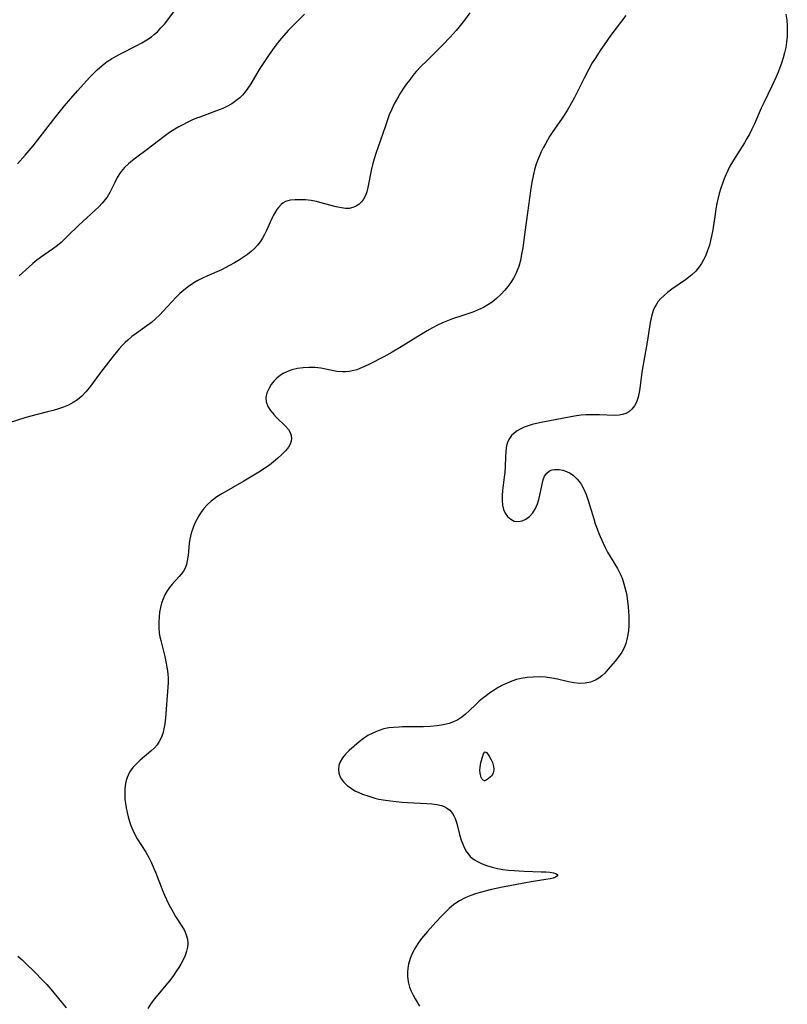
# Model space of a CAD drawing. Header units: inches. Extents: x 1073367 to 1082519, y 1569854 to 1574957.
# Tile 446 of 565: x 1078670 to 1078898, y 1573805 to 1574098. Entities that reach past the tile are written whole.
import ezdxf

# ---------------------------------------------------------------- set-up
doc = ezdxf.new("R2010")
doc.units = ezdxf.units.IN
doc.header["$MEASUREMENT"] = 0
doc.layers.add('CGG_CurvaNivelLidar_v1', color=7, linetype='Continuous', lineweight=30, true_color=0x008008)

msp = doc.modelspace()

# ---------------------------------------------------------------- linework, layer by layer
at = {"layer": 'CGG_CurvaNivelLidar_v1'}
for points in [[(1078804.0928, 1574100.0103, 77), (1078802.4694, 1574097.8566, 77), (1078800.8633, 1574095.8491, 77), (1078799.9607, 1574094.7712, 77), (1078798.1943, 1574092.7678, 77), (1078796.0051, 1574090.4702, 77), (1078791.0295, 1574085.5868, 77), (1078789.7002, 1574084.2394, 77), (1078788.1292, 1574082.5263, 77), (1078787.1355, 1574081.3484, 77), (1078786.1781, 1574080.1411, 77), (1078785.2559, 1574078.9073, 77), (1078784.3697, 1574077.6482, 77), (1078783.4101, 1574076.1864, 77), (1078782.5082, 1574074.6899, 77), (1078781.6754, 1574073.1544, 77), (1078781.2369, 1574072.2607, 77), (1078780.8237, 1574071.3538, 77), (1078780.1164, 1574069.6435, 77), (1078778.8431, 1574066.1494, 77), (1078776.0939, 1574058.2134, 77), (1078775.5911, 1574056.6213, 77), (1078775.0924, 1574054.8556, 77), (1078774.6699, 1574053.0943, 77), (1078773.7053, 1574048.0631, 77), (1078773.3891, 1574046.8193, 77), (1078772.9879, 1574045.6623, 77), (1078772.4644, 1574044.6194, 77), (1078771.8458, 1574043.783, 77), (1078771.1076, 1574043.0791, 77), (1078770.2661, 1574042.52, 77), (1078769.2579, 1574042.0966, 77), (1078768.1683, 1574041.8737, 77), (1078767.0679, 1574041.8527, 77), (1078765.9205, 1574041.9793, 77), (1078764.3243, 1574042.3036, 77), (1078759.4982, 1574043.6314, 77), (1078758.4675, 1574043.8725, 77), (1078756.8586, 1574044.1719, 77), (1078755.2079, 1574044.3587, 77), (1078753.6121, 1574044.4289, 77), (1078752.1096, 1574044.3981, 77), (1078750.7453, 1574044.2729, 77), (1078749.9448, 1574044.1293, 77), (1078749.2101, 1574043.8853, 77), (1078748.5604, 1574043.5181, 77), (1078747.9502, 1574043.0303, 77), (1078747.1547, 1574042.175, 77), (1078746.6804, 1574041.5188, 77), (1078745.684, 1574039.8541, 77), (1078745.1534, 1574038.8491, 77), (1078744.6465, 1574037.7982, 77), (1078743.5657, 1574035.3282, 77), (1078742.9812, 1574034.0899, 77), (1078742.3827, 1574032.9968, 77), (1078741.7069, 1574031.9439, 77), (1078740.9463, 1574030.9457, 77), (1078740.0394, 1574029.9576, 77), (1078739.044, 1574029.0395, 77), (1078737.9754, 1574028.1845, 77), (1078736.7768, 1574027.3381, 77), (1078735.5296, 1574026.5358, 77), (1078734.0962, 1574025.6725, 77), (1078732.6292, 1574024.8466, 77), (1078730.1895, 1574023.6105, 77), (1078725.8758, 1574021.6909, 77), (1078724.5301, 1574021.0731, 77), (1078723.2121, 1574020.4152, 77), (1078721.9359, 1574019.6938, 77), (1078720.4112, 1574018.6737, 77), (1078718.9644, 1574017.5426, 77), (1078717.7953, 1574016.5142, 77), (1078716.6792, 1574015.4276, 77), (1078712.9004, 1574011.2899, 77), (1078711.8343, 1574010.1977, 77), (1078710.6131, 1574009.0569, 77), (1078709.34, 1574007.9764, 77), (1078708.0221, 1574006.9566, 77), (1078704.8684, 1574004.7067, 77), (1078703.5651, 1574003.7203, 77), (1078702.306, 1574002.6767, 77), (1078701.5116, 1574001.9495, 77), (1078700.746, 1574001.1894, 77), (1078699.7789, 1574000.1401, 77), (1078698.8519, 1573999.049, 77), (1078697.9647, 1573997.941, 77), (1078694.2369, 1573993.0829, 77), (1078690.957, 1573988.6306, 77), (1078689.8641, 1573987.2972, 77), (1078688.7012, 1573986.0646, 77), (1078687.3579, 1573984.9206, 77), (1078686.073, 1573984.0928, 77), (1078684.692, 1573983.3944, 77), (1078683.2375, 1573982.7957, 77), (1078681.7275, 1573982.2731, 77), (1078680.1767, 1573981.8077, 77), (1078678.4951, 1573981.3539, 77), (1078673.0745, 1573979.9624, 77), (1078671.7162, 1573979.5834, 77), (1078664.5986, 1573977.3054, 77)], [(1078669.5389, 1574055.0999, 76), (1078671.823, 1574057.6949, 76), (1078674.1455, 1574060.5039, 76), (1078680.6948, 1574068.9023, 76), (1078683.4897, 1574072.3457, 76), (1078685.3607, 1574074.5223, 76), (1078687.3647, 1574076.7795, 76), (1078691.0893, 1574080.8828, 76), (1078692.1616, 1574081.9899, 76), (1078693.2628, 1574083.0586, 76), (1078694.7154, 1574084.3361, 76), (1078696.2457, 1574085.508, 76), (1078697.5173, 1574086.3479, 76), (1078698.8331, 1574087.124, 76), (1078700.1459, 1574087.8358, 76), (1078705.0149, 1574090.3042, 76), (1078706.5463, 1574091.1276, 76), (1078708.0298, 1574092.0034, 76), (1078709.3782, 1574092.9156, 76), (1078710.2808, 1574093.6286, 76), (1078711.1364, 1574094.3981, 76), (1078712.2106, 1574095.5075, 76), (1078713.2242, 1574096.6878, 76), (1078714.1994, 1574097.917, 76), (1078716.1802, 1574100.6026, 76)], [(1078754.8616, 1574099.5859, 76.5), (1078752.362, 1574097.1337, 76.5), (1078749.9939, 1574094.724, 76.5), (1078748.7052, 1574093.3057, 76.5), (1078747.4596, 1574091.8107, 76.5), (1078746.397, 1574090.4386, 76.5), (1078744.3663, 1574087.6248, 76.5), (1078742.358, 1574084.6507, 76.5), (1078741.4075, 1574083.1439, 76.5), (1078738.8948, 1574078.8938, 76.5), (1078738.043, 1574077.5677, 76.5), (1078737.2643, 1574076.4918, 76.5), (1078736.4152, 1574075.4898, 76.5), (1078735.6555, 1574074.7415, 76.5), (1078734.5086, 1574073.8181, 76.5), (1078733.2653, 1574073.0019, 76.5), (1078731.9464, 1574072.2732, 76.5), (1078730.5684, 1574071.6174, 76.5), (1078729.5073, 1574071.1667, 76.5), (1078727.178, 1574070.277, 76.5), (1078723.7122, 1574069.0315, 76.5), (1078722.7731, 1574068.6721, 76.5), (1078721.3856, 1574068.0855, 76.5), (1078720.0182, 1574067.4439, 76.5), (1078718.6704, 1574066.7555, 76.5), (1078717.4908, 1574066.1081, 76.5), (1078716.3319, 1574065.4229, 76.5), (1078714.7332, 1574064.3824, 76.5), (1078713.1786, 1574063.275, 76.5), (1078708.1247, 1574059.4085, 76.5), (1078705.0203, 1574057.1229, 76.5), (1078703.7421, 1574056.1332, 76.5), (1078702.5263, 1574055.1096, 76.5), (1078701.3993, 1574054.0329, 76.5), (1078700.3926, 1574052.8808, 76.5), (1078700.0392, 1574052.4036, 76.5), (1078699.183, 1574051.0183, 76.5), (1078698.4377, 1574049.561, 76.5), (1078696.9941, 1574046.6046, 76.5), (1078696.1554, 1574045.1901, 76.5), (1078695.6439, 1574044.4743, 76.5), (1078694.7216, 1574043.374, 76.5), (1078693.7078, 1574042.327, 76.5), (1078692.6301, 1574041.3121, 76.5), (1078688.9196, 1574037.9785, 76.5), (1078687.6853, 1574036.8084, 76.5), (1078684.5485, 1574033.6916, 76.5), (1078682.4911, 1574031.7566, 76.5), (1078681.4179, 1574030.8491, 76.5), (1078679.9707, 1574029.7516, 76.5), (1078676.3329, 1574027.235, 76.5), (1078675.2834, 1574026.4616, 76.5), (1078674.0571, 1574025.4678, 76.5), (1078672.8657, 1574024.4222, 76.5), (1078670.0765, 1574021.8508, 76.5)], [(1078898.0745, 1574099.5889, 78), (1078898.3118, 1574097.8384, 78), (1078898.447, 1574096.0694, 78), (1078898.4803, 1574094.2953, 78), (1078898.4648, 1574093.6435, 78), (1078898.4273, 1574092.9478, 78), (1078898.261, 1574091.3036, 78), (1078897.9954, 1574089.6616, 78), (1078897.6624, 1574088.1267, 78), (1078897.2567, 1574086.6018, 78), (1078896.7839, 1574085.09, 78), (1078896.2956, 1574083.7221, 78), (1078895.7581, 1574082.3644, 78), (1078895.1823, 1574081.0189, 78), (1078893.8845, 1574078.223, 78), (1078891.464, 1574073.2999, 78), (1078890.7133, 1574071.6626, 78), (1078888.6751, 1574066.9607, 78), (1078887.9606, 1574065.4187, 78), (1078887.2076, 1574063.9415, 78), (1078886.4751, 1574062.648, 78), (1078885.7011, 1574061.3769, 78), (1078882.9301, 1574057.0182, 78), (1078882.1589, 1574055.7309, 78), (1078881.4278, 1574054.4238, 78), (1078880.7517, 1574053.0906, 78), (1078880.2691, 1574052.0246, 78), (1078879.7106, 1574050.6499, 78), (1078879.2014, 1574049.2539, 78), (1078878.7332, 1574047.8418, 78), (1078878.2527, 1574046.2451, 78), (1078877.8276, 1574044.633, 78), (1078877.5283, 1574043.2888, 78), (1078877.2376, 1574041.6819, 78), (1078876.9985, 1574040.1323, 78), (1078876.3243, 1574035.4835, 78), (1078875.9793, 1574033.5782, 78), (1078875.6767, 1574032.2646, 78), (1078875.3192, 1574030.9724, 78), (1078874.7625, 1574029.3032, 78), (1078874.1081, 1574027.6905, 78), (1078873.5676, 1574026.5657, 78), (1078872.962, 1574025.4879, 78), (1078872.2795, 1574024.4677, 78), (1078871.2291, 1574023.2056, 78), (1078870.0404, 1574022.0659, 78), (1078869.1218, 1574021.325, 78), (1078868.1615, 1574020.6239, 78), (1078864.1126, 1574017.8297, 78), (1078862.8432, 1574016.8579, 78), (1078861.8137, 1574015.9759, 78), (1078860.8638, 1574015.0387, 78), (1078860.0184, 1574014.0315, 78), (1078859.4671, 1574013.2175, 78), (1078859.0948, 1574012.5496, 78), (1078858.6193, 1574011.4678, 78), (1078858.0934, 1574009.7513, 78), (1078857.7199, 1574007.9465, 78), (1078856.8178, 1574002.0707, 78), (1078855.2191, 1573993.1686, 78), (1078854.5849, 1573988.2586, 78), (1078854.4267, 1573987.236, 78), (1078854.0895, 1573985.6826, 78), (1078853.597, 1573984.2519, 78), (1078853.0047, 1573983.1441, 78), (1078852.2607, 1573982.1858, 78), (1078851.3712, 1573981.407, 78), (1078850.4824, 1573980.8982, 78), (1078849.5082, 1573980.5446, 78), (1078848.4706, 1573980.3414, 78), (1078847.0665, 1573980.2786, 78), (1078842.6401, 1573980.4584, 78), (1078839.8452, 1573980.4965, 78), (1078838.5763, 1573980.4552, 78), (1078837.1912, 1573980.3381, 78), (1078835.8005, 1573980.1555, 78), (1078834.1188, 1573979.873, 78), (1078825.3, 1573978.1902, 78), (1078823.8584, 1573977.8819, 78), (1078822.562, 1573977.5539, 78), (1078821.3842, 1573977.2075, 78), (1078820.2606, 1573976.8086, 78), (1078819.2075, 1573976.3342, 78), (1078818.18, 1573975.7259, 78), (1078817.2574, 1573975.0259, 78), (1078816.4803, 1573974.2831, 78), (1078815.832, 1573973.4703, 78), (1078815.3426, 1573972.5807, 78), (1078815.0376, 1573971.6371, 78), (1078814.8597, 1573970.6216, 78), (1078814.7566, 1573969.5413, 78), (1078814.6692, 1573968.0728, 78), (1078814.5508, 1573964.961, 78), (1078814.4568, 1573963.3625, 78), (1078814.3155, 1573961.9581, 78), (1078813.8023, 1573957.9593, 78), (1078813.6737, 1573956.4553, 78), (1078813.6503, 1573954.9987, 78), (1078813.7796, 1573953.6123, 78), (1078814.0996, 1573952.3354, 78), (1078814.6045, 1573951.1893, 78), (1078815.2839, 1573950.217, 78), (1078816.2086, 1573949.4083, 78), (1078817.2712, 1573948.8929, 78), (1078818.4126, 1573948.7142, 78), (1078819.576, 1573948.9099, 78), (1078820.7159, 1573949.4328, 78), (1078821.7825, 1573950.2316, 78), (1078822.7626, 1573951.3092, 78), (1078823.5888, 1573952.5823, 78), (1078824.2342, 1573953.9989, 78), (1078824.6273, 1573955.28, 78), (1078824.9237, 1573956.5991, 78), (1078825.5311, 1573959.832, 78), (1078825.8358, 1573961.1179, 78), (1078826.2825, 1573962.2451, 78), (1078826.9376, 1573963.1388, 78), (1078827.7987, 1573963.7933, 78), (1078828.5091, 1573964.0872, 78), (1078829.2849, 1573964.245, 78), (1078830.5881, 1573964.2377, 78), (1078831.7045, 1573964.0258, 78), (1078832.8228, 1573963.6461, 78), (1078833.91, 1573963.1053, 78), (1078834.932, 1573962.4007, 78), (1078836.0051, 1573961.376, 78), (1078836.6048, 1573960.659, 78), (1078837.1551, 1573959.881, 78), (1078837.9924, 1573958.3719, 78), (1078838.6893, 1573956.7312, 78), (1078839.2809, 1573955.0029, 78), (1078840.9006, 1573949.5117, 78), (1078841.3695, 1573948.0449, 78), (1078841.8824, 1573946.595, 78), (1078842.45, 1573945.1674, 78), (1078843.6782, 1573942.3557, 78), (1078844.3326, 1573940.9747, 78), (1078845.0356, 1573939.6276, 78), (1078847.9801, 1573934.7482, 78), (1078848.4963, 1573933.7859, 78), (1078848.9534, 1573932.8245, 78), (1078849.4561, 1573931.5587, 78), (1078849.9108, 1573930.1766, 78), (1078850.297, 1573928.7612, 78), (1078850.6184, 1573927.3194, 78), (1078850.8752, 1573925.8573, 78), (1078851.1721, 1573923.3272, 78), (1078851.337, 1573920.6061, 78), (1078851.3541, 1573919.1784, 78), (1078851.317, 1573917.7621, 78), (1078851.2195, 1573916.3642, 78), (1078851.0543, 1573915.0186, 78), (1078850.7984, 1573913.7066, 78), (1078850.4569, 1573912.5187, 78), (1078850.0112, 1573911.3773, 78), (1078849.2296, 1573909.8919, 78), (1078848.2954, 1573908.5049, 78), (1078847.2798, 1573907.2302, 78), (1078845.2121, 1573904.8189, 78), (1078844.1851, 1573903.6885, 78), (1078843.3293, 1573902.8565, 78), (1078842.4234, 1573902.121, 78), (1078841.4476, 1573901.5162, 78), (1078839.9546, 1573900.9398, 78), (1078838.3367, 1573900.6468, 78), (1078836.6895, 1573900.604, 78), (1078834.9983, 1573900.7631, 78), (1078833.3946, 1573901.0616, 78), (1078830.1388, 1573901.8329, 78), (1078828.4791, 1573902.1721, 78), (1078826.5166, 1573902.4278, 78), (1078824.7027, 1573902.5264, 78), (1078822.8852, 1573902.5016, 78), (1078821.078, 1573902.3499, 78), (1078819.2956, 1573902.0582, 78), (1078818.8183, 1573901.9518, 78), (1078817.9402, 1573901.7194, 78), (1078816.5363, 1573901.2547, 78), (1078815.1606, 1573900.6968, 78), (1078813.8149, 1573900.0579, 78), (1078812.5025, 1573899.3458, 78), (1078811.2585, 1573898.5871, 78), (1078810.0493, 1573897.776, 78), (1078808.8747, 1573896.9235, 78), (1078807.8467, 1573896.1239, 78), (1078806.8567, 1573895.2924, 78), (1078805.8397, 1573894.3604, 78), (1078803.8391, 1573892.3962, 78), (1078802.8019, 1573891.4313, 78), (1078801.7067, 1573890.559, 78), (1078800.5148, 1573889.8158, 78), (1078799.2359, 1573889.2033, 78), (1078797.8847, 1573888.7152, 78), (1078796.1541, 1573888.2792, 78), (1078794.3562, 1573887.9876, 78), (1078792.2379, 1573887.7882, 78), (1078790.3068, 1573887.6919, 78), (1078788.357, 1573887.6519, 78), (1078784.063, 1573887.6438, 78), (1078783.0082, 1573887.6193, 78), (1078781.4868, 1573887.5289, 78), (1078779.986, 1573887.3518, 78), (1078778.516, 1573887.0622, 78), (1078776.8182, 1573886.5419, 78), (1078775.1886, 1573885.844, 78), (1078773.7712, 1573885.0699, 78), (1078772.419, 1573884.1905, 78), (1078771.1347, 1573883.2298, 78), (1078769.6408, 1573881.9667, 78), (1078768.1646, 1573880.6129, 78), (1078767.114, 1573879.5355, 78), (1078766.2132, 1573878.4253, 78), (1078765.5286, 1573877.2613, 78), (1078765.1504, 1573876.1512, 78), (1078765.0139, 1573875.0133, 78), (1078765.1299, 1573873.8825, 78), (1078765.6316, 1573872.5462, 78), (1078766.4753, 1573871.3057, 78), (1078767.5471, 1573870.2408, 78), (1078768.8278, 1573869.3031, 78), (1078769.8787, 1573868.6982, 78), (1078771.0008, 1573868.1558, 78), (1078772.1769, 1573867.6644, 78), (1078773.9756, 1573867.0217, 78), (1078775.8355, 1573866.4806, 78), (1078777.0423, 1573866.1971, 78), (1078778.2623, 1573865.9656, 78), (1078780.4655, 1573865.667, 78), (1078783.8192, 1573865.3335, 78), (1078785.4742, 1573865.2098, 78), (1078791.291, 1573864.8948, 78), (1078792.8077, 1573864.7673, 78), (1078794.261, 1573864.5673, 78), (1078795.6214, 1573864.248, 78), (1078796.3918, 1573863.9734, 78), (1078797.1056, 1573863.6324, 78), (1078798.1388, 1573862.8988, 78), (1078798.955, 1573861.9048, 78), (1078799.3397, 1573861.2147, 78), (1078799.6669, 1573860.4646, 78), (1078800.1699, 1573858.9362, 78), (1078801.0149, 1573855.6385, 78), (1078801.5043, 1573853.9828, 78), (1078801.9634, 1573852.7626, 78), (1078802.4988, 1573851.6049, 78), (1078803.1072, 1573850.5303, 78), (1078803.6164, 1573849.7929, 78), (1078804.1925, 1573849.1321, 78), (1078804.7972, 1573848.6022, 78), (1078805.4697, 1573848.1278, 78), (1078806.5627, 1573847.4934, 78), (1078807.7556, 1573846.9253, 78), (1078809.0281, 1573846.4225, 78), (1078810.6632, 1573845.9097, 78), (1078812.2527, 1573845.5569, 78), (1078813.8986, 1573845.3005, 78), (1078815.5814, 1573845.112, 78), (1078817.2835, 1573844.9678, 78), (1078820.196, 1573844.7975, 78), (1078825.3084, 1573844.6114, 78), (1078826.8098, 1573844.5229, 78), (1078827.8619, 1573844.424, 78), (1078828.9143, 1573844.2491, 78), (1078829.6055, 1573844.0416, 78), (1078830.0615, 1573843.7943, 78), (1078830.2276, 1573843.5255, 78), (1078830.0505, 1573843.2421, 78), (1078829.567, 1573842.9673, 78), (1078828.8394, 1573842.7137, 78), (1078827.9544, 1573842.4955, 78), (1078826.659, 1573842.2421, 78), (1078822.2958, 1573841.59, 78), (1078820.7235, 1573841.3258, 78), (1078813.7696, 1573839.9678, 78), (1078810.5284, 1573839.2697, 78), (1078807.1822, 1573838.4152, 78), (1078805.7289, 1573837.9907, 78), (1078804.3141, 1573837.5083, 78), (1078803.3613, 1573837.1275, 78), (1078802.434, 1573836.7105, 78), (1078800.9484, 1573835.9354, 78), (1078799.5659, 1573835.0335, 78), (1078798.7421, 1573834.3713, 78), (1078797.9541, 1573833.6563, 78), (1078795.7451, 1573831.4405, 78), (1078793.9684, 1573829.5499, 78), (1078791.4921, 1573826.8375, 78), (1078789.703, 1573824.7175, 78), (1078788.6818, 1573823.3443, 78), (1078787.8723, 1573822.0817, 78), (1078787.0108, 1573820.4797, 78), (1078786.3079, 1573818.83, 78), (1078785.7979, 1573817.1417, 78), (1078785.5768, 1573815.9352, 78), (1078785.4735, 1573814.7241, 78), (1078785.49, 1573813.5195, 78), (1078785.7118, 1573811.8799, 78), (1078786.134, 1573810.3049, 78), (1078786.6174, 1573809.0512, 78), (1078787.1762, 1573807.8777, 78), (1078787.7681, 1573806.7983, 78), (1078789.0871, 1573804.6618, 78)], [(1078850.4414, 1574099.1956, 77.5), (1078846.0268, 1574093.3852, 77.5), (1078843.9756, 1574090.5271, 77.5), (1078842.9852, 1574089.0744, 77.5), (1078841.2954, 1574086.4541, 77.5), (1078840.487, 1574085.1231, 77.5), (1078839.4479, 1574083.313, 77.5), (1078838.0213, 1574080.5839, 77.5), (1078835.1908, 1574074.8878, 77.5), (1078833.8004, 1574072.3247, 77.5), (1078832.9943, 1574070.9518, 77.5), (1078832.1485, 1574069.6063, 77.5), (1078831.3158, 1574068.3701, 77.5), (1078828.753, 1574064.7103, 77.5), (1078827.7747, 1574063.2045, 77.5), (1078826.5519, 1574061.1095, 77.5), (1078825.9192, 1574059.9154, 77.5), (1078825.3237, 1574058.7033, 77.5), (1078824.7696, 1574057.4728, 77.5), (1078824.2151, 1574056.1, 77.5), (1078823.7206, 1574054.7047, 77.5), (1078823.292, 1574053.2873, 77.5), (1078822.859, 1574051.5103, 77.5), (1078822.5111, 1574049.7073, 77.5), (1078822.108, 1574047.0602, 77.5), (1078821.2458, 1574040.5139, 77.5), (1078820.3962, 1574034.7651, 77.5), (1078819.7752, 1574030.1264, 77.5), (1078819.4728, 1574028.2518, 77.5), (1078819.096, 1574026.4137, 77.5), (1078818.606, 1574024.6296, 77.5), (1078818.0744, 1574023.1993, 77.5), (1078817.7017, 1574022.3844, 77.5), (1078817.012, 1574021.1001, 77.5), (1078816.2318, 1574019.8639, 77.5), (1078815.3725, 1574018.6769, 77.5), (1078814.4414, 1574017.5431, 77.5), (1078813.2561, 1574016.2805, 77.5), (1078811.9907, 1574015.1042, 77.5), (1078810.6545, 1574014.0229, 77.5), (1078809.4344, 1574013.1701, 77.5), (1078808.0817, 1574012.3763, 77.5), (1078807.2188, 1574011.9552, 77.5), (1078806.3335, 1574011.5703, 77.5), (1078804.9951, 1574011.039, 77.5), (1078802.2409, 1574010.0797, 77.5), (1078798.8583, 1574008.9953, 77.5), (1078797.3846, 1574008.4392, 77.5), (1078795.9284, 1574007.8157, 77.5), (1078794.4918, 1574007.1297, 77.5), (1078792.9294, 1574006.3056, 77.5), (1078791.3873, 1574005.4273, 77.5), (1078788.5859, 1574003.7232, 77.5), (1078783.6873, 1574000.6491, 77.5), (1078780.9967, 1573999.0703, 77.5), (1078778.4935, 1573997.7122, 77.5), (1078774.2006, 1573995.5128, 77.5), (1078772.7768, 1573994.8265, 77.5), (1078771.3571, 1573994.2117, 77.5), (1078770.4791, 1573993.8843, 77.5), (1078769.595, 1573993.6115, 77.5), (1078768.2094, 1573993.3242, 77.5), (1078767.1932, 1573993.2268, 77.5), (1078766.1737, 1573993.2247, 77.5), (1078764.5482, 1573993.4018, 77.5), (1078759.7782, 1573994.3463, 77.5), (1078758.008, 1573994.5568, 77.5), (1078756.1858, 1573994.5796, 77.5), (1078754.4863, 1573994.4553, 77.5), (1078752.8058, 1573994.2006, 77.5), (1078751.1715, 1573993.8072, 77.5), (1078749.6158, 1573993.2558, 77.5), (1078748.5491, 1573992.7363, 77.5), (1078747.7302, 1573992.2307, 77.5), (1078746.7016, 1573991.4212, 77.5), (1078745.7909, 1573990.5061, 77.5), (1078745.0023, 1573989.5127, 77.5), (1078744.3361, 1573988.4445, 77.5), (1078743.7264, 1573987.0603, 77.5), (1078743.4133, 1573985.6634, 77.5), (1078743.4703, 1573984.2946, 77.5), (1078743.9498, 1573982.9927, 77.5), (1078744.7571, 1573981.7464, 77.5), (1078745.777, 1573980.5452, 77.5), (1078746.587, 1573979.7048, 77.5), (1078749.2591, 1573977.0976, 77.5), (1078750.1102, 1573976.0869, 77.5), (1078750.6112, 1573975.2462, 77.5), (1078750.9309, 1573974.371, 77.5), (1078751.0373, 1573973.4773, 77.5), (1078750.911, 1573972.5977, 77.5), (1078750.5826, 1573971.7208, 77.5), (1078750.0852, 1573970.8523, 77.5), (1078749.2296, 1573969.7402, 77.5), (1078748.1928, 1573968.6472, 77.5), (1078747.0084, 1573967.5602, 77.5), (1078745.7159, 1573966.4968, 77.5), (1078744.4502, 1573965.5461, 77.5), (1078743.1279, 1573964.6199, 77.5), (1078741.763, 1573963.716, 77.5), (1078739.8014, 1573962.4828, 77.5), (1078736.8911, 1573960.7446, 77.5), (1078730.349, 1573956.9833, 77.5), (1078728.8606, 1573956.0393, 77.5), (1078727.973, 1573955.4205, 77.5), (1078727.1242, 1573954.767, 77.5), (1078725.9683, 1573953.7325, 77.5), (1078724.9286, 1573952.6012, 77.5), (1078724.1507, 1573951.5706, 77.5), (1078723.4552, 1573950.4828, 77.5), (1078722.8312, 1573949.3511, 77.5), (1078722.193, 1573948.0087, 77.5), (1078721.6416, 1573946.6343, 77.5), (1078721.1843, 1573945.2371, 77.5), (1078720.7694, 1573943.5015, 77.5), (1078720.5701, 1573942.1921, 77.5), (1078720.2448, 1573938.719, 77.5), (1078720.0339, 1573937.0777, 77.5), (1078719.7872, 1573935.944, 77.5), (1078719.4113, 1573934.8857, 77.5), (1078718.8903, 1573933.9405, 77.5), (1078718.2429, 1573933.059, 77.5), (1078717.6613, 1573932.3813, 77.5), (1078715.5445, 1573930.0658, 77.5), (1078714.7683, 1573929.1477, 77.5), (1078714.0605, 1573928.1732, 77.5), (1078713.3424, 1573926.906, 77.5), (1078712.8145, 1573925.7284, 77.5), (1078712.3763, 1573924.4954, 77.5), (1078712.0392, 1573923.2169, 77.5), (1078711.8008, 1573921.8349, 77.5), (1078711.6519, 1573920.4243, 77.5), (1078711.5601, 1573918.8031, 77.5), (1078711.567, 1573917.1723, 77.5), (1078711.7078, 1573915.5435, 77.5), (1078711.8873, 1573914.4767, 77.5), (1078712.1174, 1573913.4084, 77.5), (1078713.3225, 1573908.6154, 77.5), (1078713.7896, 1573906.5525, 77.5), (1078714.0694, 1573904.9847, 77.5), (1078714.2528, 1573903.4088, 77.5), (1078714.314, 1573902.1003, 77.5), (1078714.3055, 1573900.7879, 77.5), (1078714.2448, 1573899.4733, 77.5), (1078713.5316, 1573890.3179, 77.5), (1078713.341, 1573888.5941, 77.5), (1078713.1042, 1573887.1312, 77.5), (1078712.7618, 1573885.7252, 77.5), (1078712.2697, 1573884.3937, 77.5), (1078711.7136, 1573883.3464, 77.5), (1078711.0377, 1573882.3638, 77.5), (1078710.2599, 1573881.4455, 77.5), (1078709.2293, 1573880.4346, 77.5), (1078706.033, 1573877.742, 77.5), (1078705.0384, 1573876.829, 77.5), (1078703.8738, 1573875.5532, 77.5), (1078702.8915, 1573874.1665, 77.5), (1078702.1466, 1573872.6667, 77.5), (1078701.8547, 1573871.7758, 77.5), (1078701.6449, 1573870.8527, 77.5), (1078701.4501, 1573869.3073, 77.5), (1078701.4068, 1573867.7132, 77.5), (1078701.4955, 1573866.0887, 77.5), (1078701.6429, 1573864.8475, 77.5), (1078701.8506, 1573863.6031, 77.5), (1078702.1382, 1573862.2445, 77.5), (1078702.4828, 1573860.8937, 77.5), (1078702.8813, 1573859.5568, 77.5), (1078703.2879, 1573858.368, 77.5), (1078703.8318, 1573856.9943, 77.5), (1078704.4478, 1573855.6612, 77.5), (1078705.1408, 1573854.3787, 77.5), (1078707.6562, 1573850.4247, 77.5), (1078708.5445, 1573848.8483, 77.5), (1078709.3619, 1573847.2186, 77.5), (1078710.105, 1573845.5445, 77.5), (1078710.534, 1573844.4739, 77.5), (1078712.7086, 1573838.8392, 77.5), (1078713.2203, 1573837.6245, 77.5), (1078713.8115, 1573836.3328, 77.5), (1078714.4408, 1573835.064, 77.5), (1078715.825, 1573832.5491, 77.5), (1078716.5697, 1573831.3127, 77.5), (1078718.4267, 1573828.367, 77.5), (1078719.161, 1573827.0892, 77.5), (1078719.741, 1573825.7967, 77.5), (1078720.0754, 1573824.5616, 77.5), (1078720.1896, 1573823.2956, 77.5), (1078720.0907, 1573822.1231, 77.5), (1078719.8225, 1573820.944, 77.5), (1078719.3809, 1573819.6795, 77.5), (1078718.8108, 1573818.4164, 77.5), (1078718.1379, 1573817.1577, 77.5), (1078717.5183, 1573816.1215, 77.5), (1078716.8541, 1573815.0904, 77.5), (1078715.9231, 1573813.7412, 77.5), (1078714.8372, 1573812.2917, 77.5), (1078713.6966, 1573810.8682, 77.5), (1078710.2815, 1573806.8358, 77.5), (1078709.2474, 1573805.484, 77.5), (1078708.2512, 1573803.9447, 77.5)], [(1078669.6474, 1573819.5318, 77), (1078670.9148, 1573818.3882, 77), (1078672.1589, 1573817.217, 77), (1078674.4784, 1573814.934, 77), (1078677.1848, 1573812.1906, 77), (1078678.2246, 1573811.0659, 77), (1078679.4347, 1573809.6772, 77), (1078684.0321, 1573804.0949, 77)]]:
    msp.add_polyline3d(points, dxfattribs=at)
msp.add_polyline3d([(1078808.5, 1573871.6589, 78), (1078808.411, 1573871.6471, 78), (1078808.2445, 1573871.695, 78), (1078808.0321, 1573871.8074, 78), (1078807.8093, 1573871.9932, 78), (1078807.609, 1573872.2577, 78), (1078807.4407, 1573872.5937, 78), (1078807.3041, 1573872.9854, 78), (1078807.108, 1573873.8788, 78), (1078807.0301, 1573874.7793, 78), (1078807.093, 1573875.6246, 78), (1078807.2458, 1573876.4989, 78), (1078807.4444, 1573877.3673, 78), (1078807.7845, 1573878.6217, 78), (1078808.1637, 1573879.6921, 78), (1078808.3031, 1573879.9583, 78), (1078808.4528, 1573880.1479, 78), (1078808.6161, 1573880.2325, 78), (1078808.7901, 1573880.1925, 78), (1078808.9769, 1573880.0535, 78), (1078809.3748, 1573879.5759, 78), (1078809.788, 1573878.9406, 78), (1078810.3955, 1573877.851, 78), (1078810.7553, 1573877.0811, 78), (1078811.026, 1573876.2868, 78), (1078811.102, 1573875.9098, 78), (1078811.1639, 1573875.1475, 78), (1078811.1542, 1573874.7678, 78), (1078811.0982, 1573874.3741, 78), (1078810.9727, 1573873.9586, 78), (1078810.7762, 1573873.5419, 78), (1078810.5231, 1573873.1573, 78), (1078810.2232, 1573872.7998, 78), (1078809.559, 1573872.2033, 78), (1078808.9477, 1573871.8227, 78)], close=True, dxfattribs=at)

doc.saveas('drawing.dxf')
